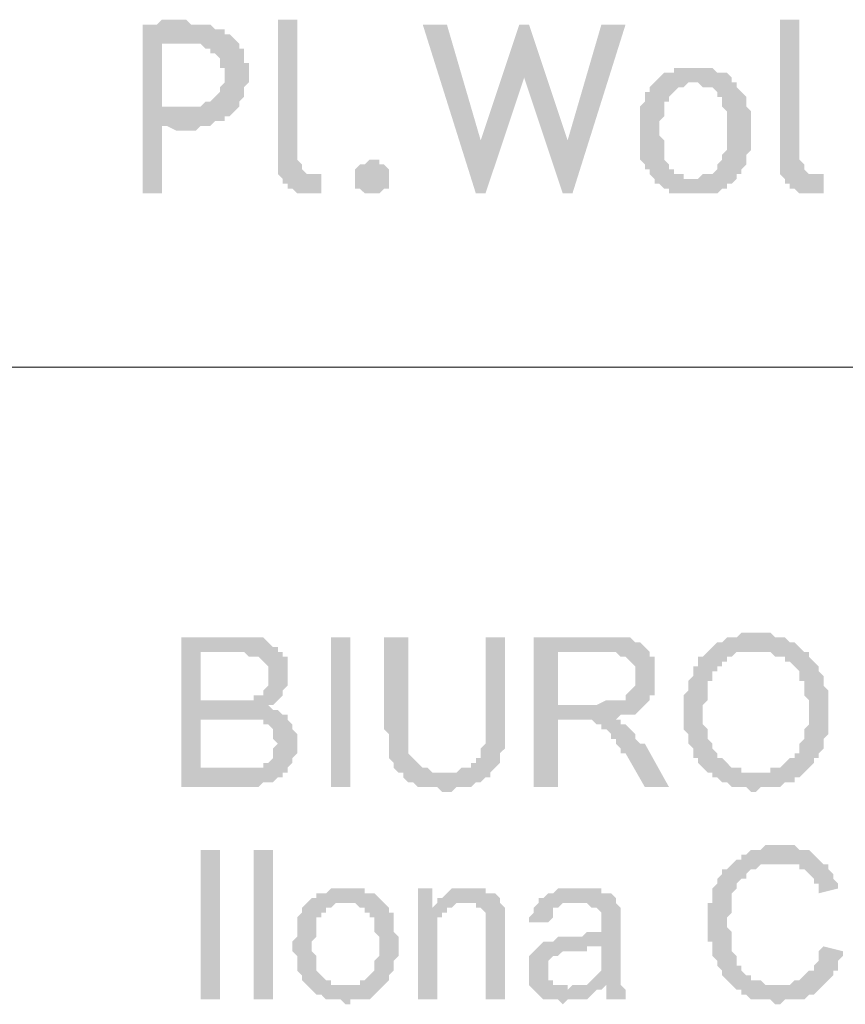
# Model space of a CAD drawing. Header units: millimetres. Extents: x -14047 to 49934, y -21523 to 14989.
# Tile 435 of 580: x 22587 to 22659, y 12080 to 12166. Entities that reach past the tile are written whole.
import ezdxf

# ---------------------------------------------------------------- set-up
doc = ezdxf.new("R2010")
doc.units = ezdxf.units.MM
doc.layers.add('C00-00-00', color=7, linetype='Continuous')

msp = doc.modelspace()

# ---------------------------------------------------------------- hatches: boundary and pattern name
at = {"layer": 'C00-00-00'}
h = msp.add_hatch(color=256, dxfattribs=at)
h.dxf.hatch_style = 2
h.paths.add_polyline_path([(22600.14, 12166.141), (22599.293, 12166.141), (22598.87, 12165.718), (22597.6, 12165.718), (22597.6, 12150.901), (22599.293, 12150.901), (22599.293, 12156.828), (22603.526, 12156.828), (22603.95, 12157.251), (22604.796, 12157.251), (22604.796, 12157.674), (22605.22, 12157.674), (22605.643, 12158.098), (22600.986, 12158.521), (22599.293, 12158.521), (22599.293, 12164.024), (22606.066, 12164.024), (22605.643, 12164.448), (22605.22, 12164.871), (22604.796, 12164.871), (22604.796, 12165.294), (22603.95, 12165.294), (22603.526, 12165.718), (22601.833, 12165.718), (22601.41, 12166.141), (22600.986, 12166.141)])
h = msp.add_hatch(color=256, dxfattribs=at)
h.dxf.hatch_style = 2
h.paths.add_polyline_path([(22611.146, 12166.141), (22609.453, 12166.141), (22609.453, 12153.864), (22609.453, 12152.594), (22609.876, 12152.171), (22609.876, 12151.748), (22610.3, 12151.748), (22610.3, 12151.324), (22610.723, 12151.324), (22611.146, 12150.901), (22613.263, 12150.901), (22613.263, 12152.594), (22611.993, 12152.594), (22611.57, 12153.018), (22611.57, 12153.441), (22611.146, 12153.864), (22611.146, 12154.288)])
h = msp.add_hatch(color=256, dxfattribs=at)
h.dxf.hatch_style = 2
h.paths.add_polyline_path([(22624.27, 12165.718), (22622.153, 12165.718), (22626.81, 12150.901), (22627.233, 12155.558)])
h = msp.add_hatch(color=256, dxfattribs=at)
h.dxf.hatch_style = 2
h.paths.add_polyline_path([(22631.466, 12165.718), (22630.62, 12165.718), (22627.233, 12155.558), (22626.81, 12150.901), (22627.656, 12150.901), (22631.043, 12161.061)])
h = msp.add_hatch(color=256, dxfattribs=at)
h.dxf.hatch_style = 2
h.paths.add_polyline_path([(22631.466, 12165.718), (22631.043, 12161.061), (22634.43, 12150.901), (22634.853, 12155.558)])
h = msp.add_hatch(color=256, dxfattribs=at)
h.dxf.hatch_style = 2
h.paths.add_polyline_path([(22639.933, 12165.718), (22637.816, 12165.718), (22634.853, 12155.558), (22634.43, 12150.901), (22635.276, 12150.901)])
h = msp.add_hatch(color=256, dxfattribs=at)
h.dxf.hatch_style = 2
h.paths.add_polyline_path([(22655.173, 12166.141), (22653.48, 12166.141), (22653.48, 12153.864), (22653.48, 12152.594), (22653.903, 12152.171), (22653.903, 12151.748), (22654.326, 12151.748), (22654.326, 12151.324), (22654.75, 12151.324), (22655.173, 12150.901), (22657.29, 12150.901), (22657.29, 12152.594), (22656.02, 12152.594), (22655.596, 12153.018), (22655.596, 12153.441), (22655.173, 12153.864), (22655.173, 12154.288)])
h = msp.add_hatch(color=256, dxfattribs=at)
h.dxf.hatch_style = 2
h.paths.add_polyline_path([(22606.066, 12164.024), (22600.563, 12164.024), (22602.68, 12164.024), (22603.103, 12163.601), (22603.526, 12163.601), (22603.526, 12163.178), (22603.95, 12163.178), (22604.373, 12162.754), (22604.373, 12161.908), (22604.796, 12161.908), (22604.796, 12160.638), (22604.373, 12160.214), (22604.373, 12159.791), (22603.95, 12159.368), (22603.526, 12158.944), (22603.103, 12158.944), (22602.68, 12158.521), (22600.986, 12158.521), (22605.643, 12158.098), (22606.066, 12158.521), (22606.066, 12158.944), (22606.49, 12159.368), (22606.49, 12160.214), (22606.913, 12160.638), (22606.913, 12162.331), (22606.49, 12162.331), (22606.49, 12163.601), (22606.066, 12163.601)])
h = msp.add_hatch(color=256, dxfattribs=at)
h.dxf.hatch_style = 2
h.paths.add_polyline_path([(22645.86, 12161.908), (22644.166, 12161.908), (22644.166, 12161.484), (22643.32, 12161.484), (22642.896, 12161.061), (22642.473, 12160.638), (22646.283, 12160.638), (22646.706, 12160.214), (22647.553, 12160.214), (22647.976, 12159.791), (22647.976, 12159.368), (22648.4, 12159.368), (22648.4, 12158.521), (22648.823, 12158.098), (22648.823, 12154.711), (22648.4, 12154.288), (22648.4, 12153.864), (22647.976, 12153.441), (22647.976, 12153.018), (22647.553, 12152.594), (22646.706, 12152.594), (22646.283, 12152.171), (22642.473, 12152.171), (22642.473, 12151.748), (22642.896, 12151.748), (22643.32, 12151.324), (22643.743, 12151.324), (22643.743, 12150.901), (22647.976, 12150.901), (22648.4, 12151.324), (22648.823, 12151.324), (22648.823, 12151.748), (22649.246, 12151.748), (22649.67, 12152.171), (22649.67, 12152.594), (22650.093, 12152.594), (22650.093, 12153.018), (22650.516, 12153.441), (22650.516, 12154.288), (22650.94, 12154.711), (22650.94, 12158.098), (22650.516, 12158.521), (22650.516, 12159.368), (22650.093, 12159.791), (22649.67, 12160.214), (22649.67, 12160.638), (22649.246, 12160.638), (22649.246, 12161.061), (22648.823, 12161.484), (22647.976, 12161.484), (22647.553, 12161.908), (22646.283, 12161.908)])
h = msp.add_hatch(color=256, dxfattribs=at)
h.dxf.hatch_style = 2
h.paths.add_polyline_path([(22642.473, 12160.638), (22642.05, 12160.214), (22642.05, 12159.791), (22641.626, 12159.791), (22641.626, 12158.944), (22641.203, 12158.521), (22641.203, 12153.864), (22641.626, 12153.441), (22641.626, 12153.018), (22642.05, 12153.018), (22642.05, 12152.594), (22642.473, 12152.171), (22645.86, 12152.171), (22645.013, 12152.171), (22645.013, 12152.594), (22644.166, 12152.594), (22644.166, 12153.018), (22643.743, 12153.018), (22643.743, 12153.441), (22643.32, 12153.864), (22643.32, 12155.558), (22642.896, 12155.981), (22642.896, 12157.251), (22643.32, 12157.674), (22643.32, 12158.944), (22643.743, 12158.944), (22643.743, 12159.368), (22644.166, 12159.791), (22644.59, 12160.214), (22645.013, 12160.214), (22645.436, 12160.638), (22645.86, 12160.638)])
h = msp.add_hatch(color=256, dxfattribs=at)
h.dxf.hatch_style = 2
h.paths.add_polyline_path([(22603.103, 12156.828), (22599.293, 12156.828), (22599.716, 12156.828), (22600.563, 12156.404), (22602.256, 12156.404), (22602.68, 12156.828)])
h = msp.add_hatch(color=256, dxfattribs=at)
h.dxf.hatch_style = 2
h.paths.add_polyline_path([(22617.92, 12153.864), (22618.343, 12153.864), (22618.343, 12153.441), (22618.766, 12153.441), (22619.19, 12153.018), (22619.19, 12151.324), (22618.766, 12151.324), (22618.343, 12150.901), (22617.073, 12150.901), (22616.65, 12151.324), (22616.226, 12151.324), (22616.226, 12153.018), (22616.65, 12153.441), (22617.073, 12153.441), (22617.496, 12153.864)])
h = msp.add_hatch(color=256, dxfattribs=at)
h.dxf.hatch_style = 2
h.paths.add_polyline_path([(22651.363, 12112.378), (22650.093, 12112.378), (22649.67, 12111.954), (22648.823, 12111.954), (22648.4, 12111.531), (22647.976, 12111.531), (22647.553, 12111.108), (22651.363, 12110.684), (22652.633, 12110.684), (22653.056, 12110.261), (22653.903, 12110.261), (22653.903, 12109.838), (22654.326, 12109.838), (22654.75, 12109.414), (22655.173, 12108.991), (22655.173, 12108.144), (22655.596, 12108.144), (22655.596, 12106.874), (22656.02, 12106.451), (22656.02, 12106.028), (22656.02, 12104.334), (22655.596, 12103.911), (22655.596, 12103.064), (22655.173, 12102.641), (22655.173, 12101.794), (22654.75, 12101.794), (22654.75, 12101.371), (22654.326, 12101.371), (22653.903, 12100.948), (22653.48, 12100.524), (22652.633, 12100.524), (22652.633, 12100.101), (22647.553, 12100.101), (22647.553, 12099.678), (22647.976, 12099.678), (22648.4, 12099.254), (22648.823, 12099.254), (22649.246, 12098.831), (22650.516, 12098.831), (22650.94, 12098.408), (22651.363, 12098.408), (22651.786, 12098.831), (22653.48, 12098.831), (22653.903, 12099.254), (22654.75, 12099.254), (22654.75, 12099.678), (22655.173, 12099.678), (22655.596, 12100.101), (22656.02, 12100.524), (22656.443, 12100.948), (22656.443, 12101.371), (22656.866, 12101.371), (22656.866, 12101.794), (22657.29, 12102.218), (22657.29, 12103.064), (22657.713, 12103.488), (22657.713, 12105.604), (22657.713, 12106.028), (22657.713, 12107.298), (22657.29, 12107.721), (22657.29, 12108.144), (22657.29, 12108.568), (22656.866, 12108.991), (22656.866, 12109.414), (22656.443, 12109.838), (22656.02, 12110.261), (22656.02, 12110.684), (22655.596, 12110.684), (22655.173, 12111.108), (22654.75, 12111.531), (22654.326, 12111.531), (22653.903, 12111.954), (22653.056, 12111.954), (22652.633, 12112.378), (22651.786, 12112.378)])
h = msp.add_hatch(color=256, dxfattribs=at)
h.dxf.hatch_style = 2
h.paths.add_polyline_path([(22606.066, 12111.954), (22600.986, 12111.954), (22600.986, 12098.831), (22607.76, 12098.831), (22608.183, 12099.254), (22609.03, 12099.254), (22609.453, 12099.678), (22609.876, 12099.678), (22609.876, 12100.101), (22610.3, 12100.101), (22602.68, 12100.524), (22602.68, 12104.758), (22606.066, 12104.758), (22610.3, 12105.181), (22609.876, 12105.181), (22609.453, 12105.604), (22609.03, 12105.604), (22608.606, 12106.028), (22609.03, 12106.028), (22609.453, 12106.451), (22602.68, 12106.451), (22602.68, 12110.684), (22609.876, 12110.684), (22609.453, 12110.684), (22609.453, 12111.108), (22609.03, 12111.108), (22608.606, 12111.531), (22608.183, 12111.954), (22606.49, 12111.954)])
h = msp.add_hatch(color=256, dxfattribs=at)
h.dxf.hatch_style = 2
h.paths.add_polyline_path([(22614.11, 12111.954), (22614.11, 12098.831), (22615.803, 12098.831), (22615.803, 12111.954)])
h = msp.add_hatch(color=256, dxfattribs=at)
h.dxf.hatch_style = 2
h.paths.add_polyline_path([(22620.883, 12111.954), (22618.766, 12111.954), (22618.766, 12104.334), (22618.766, 12103.911), (22619.19, 12103.488), (22619.19, 12101.794), (22619.19, 12101.371), (22619.613, 12100.948), (22619.613, 12100.524), (22620.036, 12100.101), (22623.846, 12100.101), (22623, 12100.101), (22622.576, 12100.524), (22622.153, 12100.524), (22621.73, 12100.948), (22621.306, 12101.371), (22620.883, 12101.794), (22620.883, 12102.218), (22620.883, 12104.334)])
h = msp.add_hatch(color=256, dxfattribs=at)
h.dxf.hatch_style = 2
h.paths.add_polyline_path([(22629.35, 12111.954), (22627.656, 12111.954), (22627.656, 12102.641), (22627.233, 12102.218), (22627.233, 12101.371), (22626.81, 12101.371), (22626.81, 12100.948), (22626.386, 12100.948), (22626.386, 12100.524), (22625.54, 12100.524), (22625.116, 12100.101), (22620.036, 12100.101), (22620.46, 12100.101), (22620.46, 12099.678), (22620.883, 12099.254), (22621.306, 12099.254), (22621.73, 12098.831), (22623.423, 12098.831), (22623.846, 12098.408), (22624.693, 12098.408), (22625.116, 12098.831), (22626.386, 12098.831), (22626.81, 12099.254), (22627.233, 12099.254), (22627.656, 12099.678), (22628.08, 12099.678), (22628.08, 12100.101), (22628.503, 12100.524), (22628.926, 12100.948), (22628.926, 12101.371), (22628.926, 12101.794), (22629.35, 12102.218), (22629.35, 12104.334)])
h = msp.add_hatch(color=256, dxfattribs=at)
h.dxf.hatch_style = 2
h.paths.add_polyline_path([(22637.816, 12111.954), (22631.89, 12111.954), (22631.89, 12098.831), (22634.006, 12098.831), (22634.006, 12104.758), (22639.086, 12104.758), (22639.51, 12105.181), (22640.78, 12105.181), (22641.203, 12105.604), (22641.626, 12106.028), (22634.006, 12106.028), (22634.006, 12110.684), (22637.816, 12110.684), (22641.626, 12111.108), (22641.203, 12111.531), (22640.78, 12111.531), (22640.356, 12111.954), (22638.24, 12111.954)])
h = msp.add_hatch(color=256, dxfattribs=at)
h.dxf.hatch_style = 2
h.paths.add_polyline_path([(22609.876, 12110.684), (22605.643, 12110.684), (22606.49, 12110.684), (22606.913, 12110.261), (22607.76, 12110.261), (22608.183, 12109.838), (22608.606, 12109.414), (22608.606, 12108.144), (22608.606, 12107.721), (22608.183, 12107.298), (22608.183, 12106.874), (22607.336, 12106.874), (22607.336, 12106.451), (22602.68, 12106.451), (22609.453, 12106.451), (22609.876, 12106.874), (22609.876, 12107.298), (22610.3, 12107.721), (22610.3, 12108.144), (22610.3, 12108.568), (22610.3, 12110.261), (22609.876, 12110.261)])
h = msp.add_hatch(color=256, dxfattribs=at)
h.dxf.hatch_style = 2
h.paths.add_polyline_path([(22641.626, 12111.108), (22637.816, 12110.684), (22639.086, 12110.684), (22639.51, 12110.261), (22639.933, 12110.261), (22640.356, 12109.838), (22640.78, 12109.414), (22640.78, 12108.991), (22640.78, 12108.144), (22640.78, 12107.721), (22640.356, 12107.298), (22639.933, 12106.874), (22639.933, 12106.451), (22638.24, 12106.451), (22637.393, 12106.028), (22634.006, 12106.028), (22641.626, 12106.028), (22642.05, 12106.451), (22642.05, 12106.874), (22642.473, 12106.874), (22642.473, 12108.568), (22642.473, 12110.261), (22642.05, 12110.261), (22642.05, 12110.684)])
h = msp.add_hatch(color=256, dxfattribs=at)
h.dxf.hatch_style = 2
h.paths.add_polyline_path([(22647.553, 12111.108), (22647.13, 12110.684), (22646.706, 12110.261), (22646.283, 12110.261), (22646.283, 12109.414), (22645.86, 12109.414), (22645.86, 12108.568), (22645.436, 12108.144), (22645.436, 12107.298), (22645.013, 12106.874), (22645.013, 12105.181), (22645.013, 12103.911), (22645.436, 12103.488), (22645.436, 12102.641), (22645.86, 12102.218), (22645.86, 12101.794), (22645.86, 12101.371), (22646.283, 12101.371), (22646.283, 12100.948), (22646.706, 12100.524), (22647.13, 12100.101), (22651.363, 12100.101), (22650.093, 12100.101), (22650.093, 12100.524), (22649.246, 12100.524), (22648.823, 12100.948), (22648.4, 12101.371), (22647.976, 12101.371), (22647.976, 12101.794), (22647.553, 12102.218), (22647.553, 12102.641), (22647.13, 12103.064), (22647.13, 12103.488), (22647.13, 12103.911), (22646.706, 12104.334), (22646.706, 12106.028), (22647.13, 12106.451), (22647.13, 12108.144), (22647.553, 12108.144), (22647.553, 12108.991), (22647.976, 12108.991), (22647.976, 12109.414), (22648.4, 12109.414), (22648.4, 12109.838), (22648.823, 12109.838), (22648.823, 12110.261), (22649.246, 12110.261), (22649.67, 12110.684), (22651.363, 12110.684)])
h = msp.add_hatch(color=256, dxfattribs=at)
h.dxf.hatch_style = 2
h.paths.add_polyline_path([(22610.3, 12105.181), (22606.066, 12104.758), (22608.183, 12104.758), (22608.183, 12104.334), (22608.606, 12104.334), (22609.03, 12103.911), (22609.03, 12103.064), (22609.453, 12102.641), (22609.03, 12102.218), (22609.03, 12101.371), (22608.606, 12100.948), (22608.183, 12100.948), (22608.183, 12100.524), (22602.68, 12100.524), (22610.3, 12100.101), (22610.3, 12100.524), (22610.723, 12100.948), (22610.723, 12101.371), (22611.146, 12101.794), (22611.146, 12103.488), (22610.723, 12103.911), (22610.723, 12104.334), (22610.3, 12104.758)])
h = msp.add_hatch(color=256, dxfattribs=at)
h.dxf.hatch_style = 2
h.paths.add_polyline_path([(22639.086, 12104.758), (22635.7, 12104.758), (22636.97, 12104.758), (22637.393, 12104.334), (22637.816, 12104.334), (22637.816, 12103.911), (22638.24, 12103.911), (22638.663, 12103.488), (22638.663, 12103.064), (22639.086, 12103.064), (22639.086, 12102.641), (22639.51, 12102.218), (22639.51, 12101.794), (22639.933, 12101.794), (22641.626, 12098.831), (22643.743, 12098.831), (22641.626, 12102.641), (22641.203, 12102.641), (22640.78, 12103.064), (22640.78, 12103.488), (22640.356, 12103.911), (22639.933, 12104.334), (22639.51, 12104.334), (22639.51, 12104.758)])
h = msp.add_hatch(color=256, dxfattribs=at)
h.dxf.hatch_style = 2
h.paths.add_polyline_path([(22602.68, 12093.328), (22602.68, 12080.204), (22604.373, 12080.204), (22604.373, 12093.328)])
h = msp.add_hatch(color=256, dxfattribs=at)
h.dxf.hatch_style = 2
h.paths.add_polyline_path([(22607.336, 12093.328), (22607.336, 12080.204), (22609.03, 12080.204), (22609.03, 12093.328)])
h = msp.add_hatch(color=256, dxfattribs=at)
h.dxf.hatch_style = 2
h.paths.add_polyline_path([(22653.48, 12093.751), (22652.21, 12093.751), (22651.786, 12093.328), (22650.94, 12093.328), (22650.516, 12092.904), (22650.093, 12092.904), (22650.093, 12092.481), (22649.67, 12092.481), (22649.246, 12092.058), (22648.823, 12091.634), (22648.4, 12091.634), (22648.4, 12091.211), (22647.976, 12090.788), (22647.976, 12090.364), (22647.553, 12089.941), (22647.553, 12088.671), (22647.13, 12088.671), (22647.13, 12085.284), (22647.553, 12085.284), (22647.553, 12084.014), (22647.976, 12083.591), (22647.976, 12083.168), (22648.4, 12082.744), (22648.4, 12082.321), (22648.823, 12081.898), (22649.246, 12081.474), (22649.67, 12081.051), (22650.093, 12081.051), (22650.093, 12080.628), (22650.516, 12080.628), (22650.94, 12080.204), (22652.633, 12080.204), (22653.056, 12079.781), (22653.48, 12079.781), (22653.903, 12080.204), (22655.596, 12080.204), (22656.02, 12080.628), (22656.443, 12080.628), (22656.866, 12081.051), (22657.29, 12081.474), (22652.21, 12081.474), (22651.786, 12081.898), (22650.94, 12081.898), (22650.94, 12082.321), (22650.516, 12082.321), (22650.093, 12082.744), (22650.093, 12083.168), (22649.67, 12083.168), (22649.67, 12084.014), (22649.246, 12084.438), (22649.246, 12084.861), (22649.246, 12086.131), (22648.823, 12086.554), (22648.823, 12086.978), (22648.823, 12087.401), (22649.246, 12087.824), (22649.246, 12088.248), (22649.246, 12089.518), (22649.67, 12089.941), (22649.67, 12090.364), (22650.093, 12090.788), (22650.516, 12090.788), (22650.516, 12091.211), (22650.94, 12091.634), (22651.363, 12091.634), (22651.786, 12092.058), (22657.29, 12092.058), (22656.866, 12092.481), (22656.443, 12092.904), (22656.02, 12093.328), (22655.173, 12093.328), (22654.75, 12093.751), (22653.903, 12093.751)])
h = msp.add_hatch(color=256, dxfattribs=at)
h.dxf.hatch_style = 2
h.paths.add_polyline_path([(22657.29, 12092.058), (22653.48, 12092.058), (22655.173, 12092.058), (22655.173, 12091.634), (22655.596, 12091.634), (22656.02, 12091.211), (22656.443, 12090.788), (22656.443, 12090.364), (22656.866, 12090.364), (22656.866, 12089.518), (22658.56, 12089.941), (22658.56, 12090.364), (22658.136, 12090.788), (22658.136, 12091.211), (22657.713, 12091.634), (22657.713, 12092.058)])
h = msp.add_hatch(color=256, dxfattribs=at)
h.dxf.hatch_style = 2
h.paths.add_polyline_path([(22615.38, 12089.941), (22614.11, 12089.941), (22613.686, 12089.518), (22612.84, 12089.518), (22612.84, 12089.094), (22612.416, 12089.094), (22611.993, 12088.671), (22616.226, 12088.671), (22616.65, 12088.248), (22617.073, 12088.248), (22617.073, 12087.824), (22617.496, 12087.824), (22617.496, 12087.401), (22617.92, 12087.401), (22617.92, 12086.131), (22618.343, 12085.708), (22618.343, 12084.861), (22618.343, 12084.014), (22617.92, 12083.591), (22617.92, 12083.168), (22617.92, 12082.744), (22617.496, 12082.321), (22617.073, 12081.898), (22616.65, 12081.898), (22616.65, 12081.474), (22611.993, 12081.474), (22612.416, 12081.051), (22612.84, 12080.628), (22613.263, 12080.628), (22613.686, 12080.204), (22614.956, 12080.204), (22615.38, 12079.781), (22615.803, 12079.781), (22615.803, 12080.204), (22617.496, 12080.204), (22617.92, 12080.628), (22618.343, 12081.051), (22618.766, 12081.474), (22619.19, 12081.898), (22619.19, 12082.321), (22619.613, 12082.744), (22619.613, 12083.591), (22620.036, 12084.014), (22620.036, 12085.284), (22620.036, 12085.708), (22619.613, 12086.131), (22619.613, 12087.824), (22619.19, 12087.824), (22619.19, 12088.248), (22618.766, 12088.671), (22618.343, 12089.094), (22617.92, 12089.518), (22617.073, 12089.518), (22617.073, 12089.941), (22615.803, 12089.941)])
h = msp.add_hatch(color=256, dxfattribs=at)
h.dxf.hatch_style = 2
h.paths.add_polyline_path([(22623, 12089.941), (22621.73, 12089.941), (22621.73, 12080.204), (22623.423, 12080.204), (22623.423, 12087.401), (22623.846, 12087.401), (22623.846, 12087.824), (22624.27, 12087.824), (22624.27, 12088.248), (22624.693, 12088.248), (22623, 12088.248)])
h = msp.add_hatch(color=256, dxfattribs=at)
h.dxf.hatch_style = 2
h.paths.add_polyline_path([(22626.386, 12089.941), (22624.693, 12089.941), (22624.27, 12089.518), (22623.846, 12089.094), (22623.423, 12089.094), (22623.423, 12088.671), (22626.81, 12088.671), (22626.81, 12088.248), (22627.233, 12088.248), (22627.656, 12087.824), (22627.656, 12087.401), (22627.656, 12080.204), (22629.35, 12080.204), (22629.35, 12086.131), (22629.35, 12087.824), (22629.35, 12088.248), (22628.926, 12088.671), (22628.926, 12089.094), (22628.503, 12089.518), (22627.656, 12089.518), (22627.656, 12089.941)])
h = msp.add_hatch(color=256, dxfattribs=at)
h.dxf.hatch_style = 2
h.paths.add_polyline_path([(22635.7, 12089.941), (22634.006, 12089.941), (22633.583, 12089.518), (22633.16, 12089.518), (22632.736, 12089.094), (22632.313, 12089.094), (22632.313, 12088.671), (22636.546, 12088.671), (22636.97, 12088.248), (22637.393, 12088.248), (22637.816, 12087.824), (22637.816, 12086.554), (22637.816, 12086.131), (22636.546, 12086.131), (22636.123, 12085.708), (22634.006, 12085.708), (22633.583, 12085.284), (22632.736, 12085.284), (22637.816, 12084.861), (22637.816, 12083.591), (22637.816, 12082.744), (22637.393, 12082.321), (22636.97, 12081.898), (22636.546, 12081.474), (22636.123, 12081.474), (22638.24, 12081.474), (22638.24, 12081.051), (22638.24, 12080.204), (22639.933, 12080.204), (22639.933, 12081.051), (22639.51, 12081.474), (22639.51, 12081.898), (22639.51, 12086.554), (22639.51, 12087.824), (22639.51, 12088.248), (22639.086, 12088.671), (22639.086, 12089.094), (22638.663, 12089.518), (22637.816, 12089.518), (22637.816, 12089.941), (22636.123, 12089.941)])
h = msp.add_hatch(color=256, dxfattribs=at)
h.dxf.hatch_style = 2
h.paths.add_polyline_path([(22611.993, 12088.671), (22611.57, 12088.248), (22611.57, 12087.824), (22611.146, 12087.401), (22611.146, 12085.708), (22610.723, 12085.284), (22610.723, 12084.861), (22610.723, 12084.438), (22611.146, 12084.014), (22611.146, 12083.168), (22611.146, 12082.744), (22611.57, 12082.321), (22611.57, 12081.898), (22611.993, 12081.474), (22615.38, 12081.474), (22614.11, 12081.474), (22614.11, 12081.898), (22613.686, 12081.898), (22613.263, 12082.321), (22612.84, 12082.744), (22612.84, 12083.591), (22612.84, 12084.014), (22612.416, 12084.438), (22612.416, 12084.861), (22612.416, 12085.284), (22612.84, 12085.708), (22612.84, 12087.401), (22613.263, 12087.401), (22613.263, 12087.824), (22613.686, 12087.824), (22613.686, 12088.248), (22614.11, 12088.248), (22614.533, 12088.671), (22615.38, 12088.671)])
h = msp.add_hatch(color=256, dxfattribs=at)
h.dxf.hatch_style = 2
h.paths.add_polyline_path([(22623.423, 12088.671), (22623, 12088.248), (22624.693, 12088.248), (22625.116, 12088.671), (22625.963, 12088.671)])
h = msp.add_hatch(color=256, dxfattribs=at)
h.dxf.hatch_style = 2
h.paths.add_polyline_path([(22632.313, 12088.671), (22631.89, 12088.248), (22631.89, 12087.824), (22631.466, 12087.401), (22631.466, 12086.978), (22633.16, 12086.978), (22633.583, 12087.401), (22633.583, 12088.248), (22634.006, 12088.248), (22634.43, 12088.671), (22635.7, 12088.671)])
h = msp.add_hatch(color=256, dxfattribs=at)
h.dxf.hatch_style = 2
h.paths.add_polyline_path([(22632.736, 12085.284), (22632.313, 12084.861), (22631.89, 12084.438), (22631.466, 12084.014), (22631.466, 12082.744), (22631.466, 12081.474), (22631.89, 12081.051), (22632.313, 12080.628), (22632.736, 12080.204), (22634.006, 12080.204), (22634.43, 12079.781), (22634.853, 12080.204), (22636.546, 12080.204), (22636.97, 12080.628), (22637.393, 12081.051), (22637.816, 12081.051), (22634.853, 12081.051), (22634.853, 12081.474), (22633.583, 12081.474), (22633.583, 12081.898), (22633.16, 12081.898), (22633.16, 12082.744), (22633.16, 12083.591), (22633.583, 12084.014), (22634.006, 12084.014), (22634.43, 12084.438), (22636.546, 12084.438), (22636.546, 12084.861), (22637.816, 12084.861)])
h = msp.add_hatch(color=256, dxfattribs=at)
h.dxf.hatch_style = 2
h.paths.add_polyline_path([(22657.29, 12084.861), (22656.866, 12084.438), (22656.866, 12083.591), (22656.443, 12083.168), (22656.443, 12082.744), (22656.02, 12082.744), (22655.596, 12082.321), (22655.173, 12081.898), (22654.75, 12081.898), (22654.326, 12081.474), (22653.48, 12081.474), (22657.29, 12081.474), (22657.713, 12081.898), (22658.136, 12082.321), (22658.136, 12082.744), (22658.56, 12082.744), (22658.56, 12083.591), (22658.983, 12084.014), (22658.983, 12084.438)])
h = msp.add_hatch(color=256, dxfattribs=at)
h.dxf.hatch_style = 2
h.paths.add_polyline_path([(22636.123, 12081.474), (22635.276, 12081.474), (22634.853, 12081.051), (22637.816, 12081.051), (22638.24, 12081.474)])

# ---------------------------------------------------------------- linework, layer by layer
at = {"layer": 'C00-00-00', "lineweight": 0}
msp.add_lwpolyline([(22410.91, 12135.661), (23288.48, 12135.661)], dxfattribs=at)

doc.saveas('drawing.dxf')
